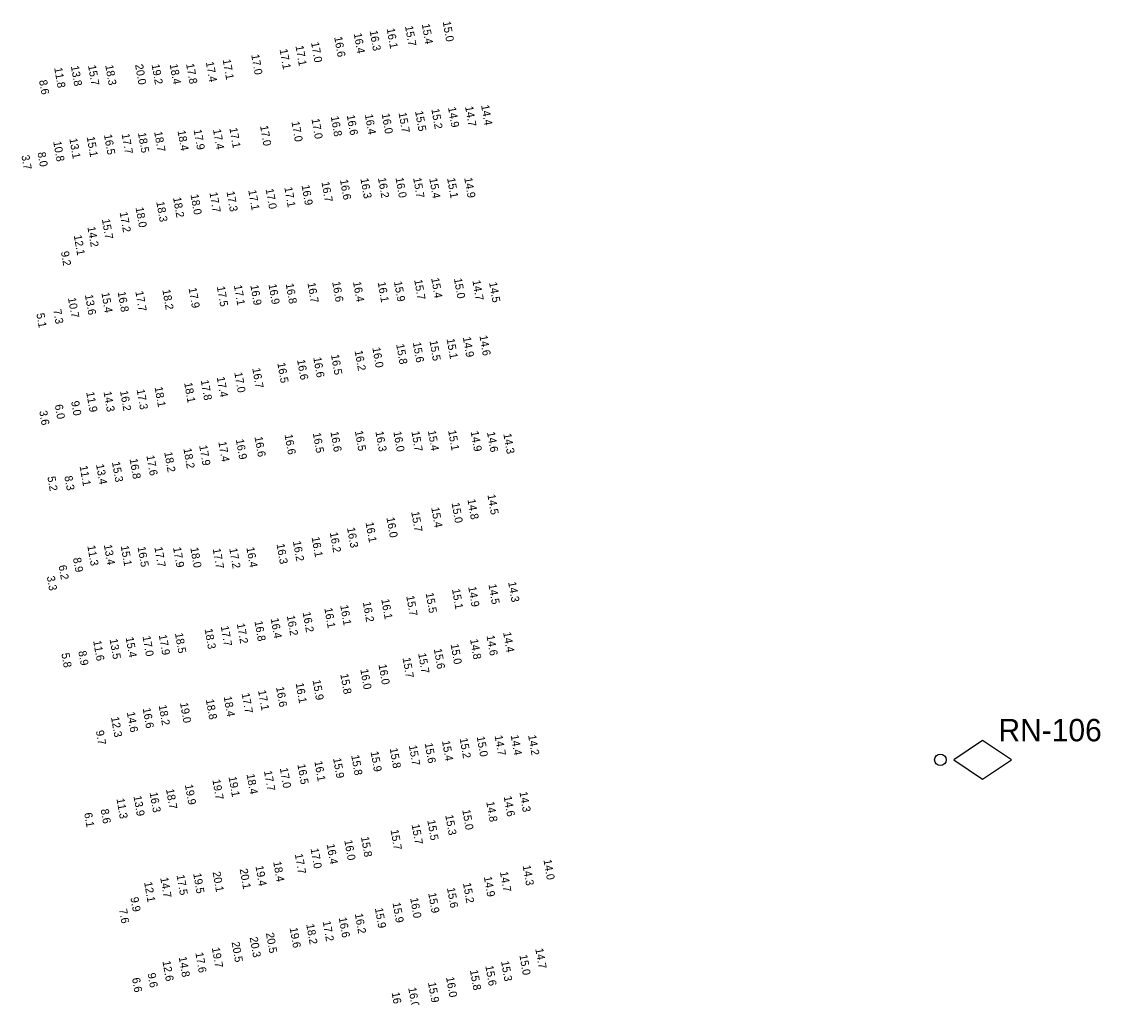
# Model space of a CAD drawing. Extents: x 1023796 to 1112670, y 656573 to 837340.
# Drawn here: x 1032142 to 1032816, y 789254 to 789863 of the extents above; entities that cross this region are included whole.
import ezdxf

# ---------------------------------------------------------------- set-up
doc = ezdxf.new("R2010")
doc.units = 0
doc.layers.add('V-CHAN-NAID', color=7, linetype='Continuous')
doc.layers.add('V-TOPO-SOUN', color=7, linetype='Continuous')

msp = doc.modelspace()

# ---------------------------------------------------------------- linework, layer by layer
at = {"layer": 'V-CHAN-NAID'}
msp.add_lwpolyline([(1032724.24, 789402.16), (1032742.24, 789390.16), (1032760.24, 789402.16), (1032742.24, 789414.16)], close=True, dxfattribs=at)
msp.add_circle((1032715.84, 789402.16), 3.6, dxfattribs=at)

# ---------------------------------------------------------------- texts
msp.add_text('RN-106', height=14, dxfattribs=at).set_placement((1032752.16, 789413.73))
at = {"layer": 'V-TOPO-SOUN'}
for s, p in [('15.4 ', (1032391.85, 789861.71)), ('15.0 ', (1032404.91, 789863.26)), ('16.4 ', (1032349.32, 789855.87)), ('16.3 ', (1032359.24, 789857.51)), ('16.1 ', (1032369.9, 789858.94)), ('15.7 ', (1032381.35, 789860.41)), ('17.0 ', (1032322.64, 789850.26)), ('16.6 ', (1032337.12, 789853.64)), ('17.0 ', (1032285.27, 789842.58)), ('17.1 ', (1032302.98, 789845.93)), ('17.1 ', (1032312.92, 789848.06)), ('13.8 ', (1032172.58, 789835.49)), ('15.7 ', (1032183.3, 789835.87)), ('18.3 ', (1032194.06, 789836.01)), ('20.0 ', (1032212.69, 789836.38)), ('19.2 ', (1032223.01, 789836.5)), ('18.4 ', (1032234.32, 789836.61)), ('17.8 ', (1032244.58, 789836.83)), ('17.4 ', (1032256.88, 789838.01)), ('17.1 ', (1032267.44, 789839.54)), ('11.8 ', (1032162.18, 789834.35)), ('8.6', (1032152.7, 789826.54)), ('15.2 ', (1032397.8, 789808.67)), ('14.9 ', (1032408.21, 789809.68)), ('14.7 ', (1032418.88, 789810.19)), ('14.4 ', (1032428.9, 789811)), ('17.0 ', (1032322.91, 789802.5)), ('16.8 ', (1032334.96, 789804.01)), ('16.6 ', (1032344.92, 789804.79)), ('16.4 ', (1032356.26, 789805.25)), ('16.0 ', (1032366.78, 789805.71)), ('15.7 ', (1032377.31, 789806.3)), ('15.5 ', (1032387.63, 789807.28)), ('18.7 ', (1032224.62, 789794.42)), ('18.4 ', (1032239.21, 789795.1)), ('17.9 ', (1032249.27, 789795.68)), ('17.4 ', (1032261.36, 789795.91)), ('17.1 ', (1032271.64, 789796.76)), ('17.0 ', (1032290.79, 789798.13)), ('17.0 ', (1032310.41, 789800.72)), ('10.8 ', (1032161.56, 789788.34)), ('13.1 ', (1032171.64, 789790.17)), ('15.1 ', (1032182.48, 789791.24)), ('16.5 ', (1032193.27, 789792.6)), ('17.7 ', (1032204.3, 789793.07)), ('18.5 ', (1032214.49, 789793.77)), ('8.0', (1032151.77, 789781.46)), ('3.7', (1032141.67, 789779.6)), ('16.9 ', (1032316.73, 789761.03)), ('16.7 ', (1032329.16, 789763.04)), ('16.6 ', (1032340.73, 789764.44)), ('16.3 ', (1032353.49, 789765.24)), ('16.2 ', (1032364.45, 789765.58)), ('16.0 ', (1032375.41, 789765.68)), ('15.7 ', (1032386.44, 789765.56)), ('15.4 ', (1032396.5, 789765.32)), ('15.1 ', (1032407.65, 789765.44)), ('14.9 ', (1032418.35, 789765.61)), ('18.0 ', (1032247.35, 789755.16)), ('17.7 ', (1032259.15, 789756.5)), ('17.3 ', (1032269.82, 789757.05)), ('17.1 ', (1032283.41, 789757.91)), ('17.0 ', (1032294.25, 789758.69)), ('17.1 ', (1032305.95, 789759.76)), ('18.0 ', (1032213.01, 789747.14)), ('18.3 ', (1032225.96, 789750.65)), ('18.2 ', (1032236.42, 789753.35)), ('17.2 ', (1032203.05, 789744.13)), ('14.2 ', (1032182.91, 789734.97)), ('15.7 ', (1032191.95, 789739.83)), ('12.1 ', (1032174.39, 789729.74)), ('9.2', (1032166.35, 789719.51)), ('16.7 ', (1032320.38, 789700.01)), ('16.6 ', (1032335.86, 789700.63)), ('16.4 ', (1032348.87, 789700.65)), ('16.1 ', (1032364.27, 789700.46)), ('15.9 ', (1032374.44, 789700.83)), ('15.7 ', (1032387.08, 789701.94)), ('15.4 ', (1032397.7, 789703.02)), ('15.0 ', (1032411.91, 789702.76)), ('14.7 ', (1032423.46, 789701.54)), ('14.5 ', (1032433.87, 789700.32)), ('15.4 ', (1032191.67, 789693.88)), ('16.8 ', (1032201.8, 789694.37)), ('17.7 ', (1032212.87, 789694.72)), ('18.2 ', (1032229.74, 789695.74)), ('17.9 ', (1032246.12, 789696.81)), ('17.5 ', (1032263.78, 789697.73)), ('17.1 ', (1032274.43, 789698.49)), ('16.9 ', (1032284.73, 789698.59)), ('16.9 ', (1032296.04, 789699.16)), ('16.8 ', (1032306.8, 789699.5)), ('10.7 ', (1032170.77, 789690.64)), ('13.6 ', (1032181.35, 789692.53)), ('5.1', (1032151.04, 789680.84)), ('7.3', (1032161.56, 789683.27)), ('14.9 ', (1032417.46, 789666.11)), ('14.6 ', (1032427.86, 789667.05)), ('16.0 ', (1032360.93, 789659.56)), ('15.8 ', (1032375.84, 789661.68)), ('15.6 ', (1032386.23, 789662.8)), ('15.5 ', (1032396.63, 789663.85)), ('15.1 ', (1032407.33, 789665.04)), ('16.6 ', (1032324.04, 789653.44)), ('16.5 ', (1032335.11, 789655.12)), ('16.2 ', (1032349.87, 789657.63)), ('16.7 ', (1032285.92, 789646.69)), ('16.5 ', (1032301.57, 789649.98)), ('16.6 ', (1032313.9, 789651.94)), ('17.8 ', (1032253.72, 789639.2)), ('17.4 ', (1032263.71, 789641.14)), ('17.0 ', (1032274.7, 789644.01)), ('16.2 ', (1032203.29, 789632.5)), ('17.3 ', (1032213.68, 789633.41)), ('18.1 ', (1032224.89, 789634.94)), ('18.1 ', (1032243.36, 789637.59)), ('9.0', (1032172.76, 789625.99)), ('11.9 ', (1032182.18, 789631.78)), ('14.3 ', (1032192.98, 789632.04)), ('3.6', (1032152.8, 789620.03)), ('6.0', (1032162.54, 789623.82)), ('16.5 ', (1032323.73, 789606.25)), ('16.6 ', (1032334.77, 789606.98)), ('16.5 ', (1032350.03, 789607.5)), ('16.3 ', (1032362.88, 789607.14)), ('16.0 ', (1032374.07, 789607.08)), ('15.7 ', (1032385.36, 789607.19)), ('15.4 ', (1032395.62, 789607.65)), ('15.1 ', (1032408.26, 789607.82)), ('14.9 ', (1032422.36, 789607.25)), ('14.6 ', (1032432.57, 789606.81)), ('14.3 ', (1032442.79, 789605.76)), ('17.4 ', (1032264.72, 789600.74)), ('16.9 ', (1032275.65, 789602.25)), ('16.6 ', (1032287.33, 789603.83)), ('16.6 ', (1032306.1, 789605.28)), ('17.6 ', (1032219.78, 789592.14)), ('18.2 ', (1032230.92, 789594.26)), ('18.2 ', (1032242.91, 789596.56)), ('17.9 ', (1032252.76, 789598.39)), ('11.1 ', (1032178.04, 789585.62)), ('13.4 ', (1032188.29, 789586.62)), ('15.3 ', (1032198.25, 789588.11)), ('16.8 ', (1032209.27, 789590.07)), ('5.2', (1032157.9, 789578.87)), ('8.3', (1032168.52, 789579.22)), ('14.5 ', (1032432.83, 789567.74)), ('15.4 ', (1032397.73, 789559.68)), ('15.0 ', (1032410.44, 789562.55)), ('14.8 ', (1032420.37, 789564.77)), ('16.0 ', (1032369.77, 789553.43)), ('15.7 ', (1032385.21, 789556.99)), ('16.3 ', (1032345.12, 789547.05)), ('16.1 ', (1032356.72, 789550.4)), ('16.2 ', (1032311.3, 789538.6)), ('16.1 ', (1032322.98, 789541.2)), ('16.2 ', (1032334.34, 789544.09)), ('11.3 ', (1032182.85, 789535.83)), ('13.4 ', (1032193.2, 789536.35)), ('15.1 ', (1032203.74, 789535.72)), ('16.5 ', (1032214.26, 789535.07)), ('17.7 ', (1032224.78, 789534.92)), ('17.9 ', (1032236.42, 789534.76)), ('18.0 ', (1032247.21, 789534.57)), ('17.7 ', (1032261.2, 789533.95)), ('17.2 ', (1032271.55, 789534.15)), ('16.4 ', (1032282.24, 789534.76)), ('16.3 ', (1032301.08, 789536.9)), ('8.9', (1032173.91, 789528.13)), ('6.2', (1032164.9, 789523.45)), ('3.3', (1032157.55, 789516.65)), ('14.5 ', (1032433.47, 789511.74)), ('14.3 ', (1032445.79, 789513.14)), ('15.7 ', (1032382.12, 789504.44)), ('15.5 ', (1032394.25, 789506.28)), ('15.1 ', (1032410.68, 789508.72)), ('14.9 ', (1032420.83, 789510.14)), ('16.1 ', (1032340.87, 789498.6)), ('16.2 ', (1032354.98, 789500.61)), ('16.1 ', (1032366.52, 789502.42)), ('16.2 ', (1032307.49, 789492.11)), ('16.2 ', (1032317.39, 789494.25)), ('16.1 ', (1032330.93, 789496.86)), ('17.7 ', (1032266.22, 789485.54)), ('17.2 ', (1032276.26, 789487.14)), ('16.8 ', (1032287.3, 789488.7)), ('16.4 ', (1032297.42, 789490.43)), ('13.5 ', (1032196.79, 789477.5)), ('15.4 ', (1032206.8, 789478.57)), ('17.0 ', (1032217.35, 789479.27)), ('17.9 ', (1032227.52, 789480.06)), ('18.5 ', (1032237.61, 789481.19)), ('18.3 ', (1032256.14, 789483.8)), ('14.8 ', (1032422, 789477.36)), ('14.6 ', (1032432.26, 789479.68)), ('14.4 ', (1032442.66, 789481.74)), ('11.6 ', (1032186.52, 789476.4)), ('15.6 ', (1032399.34, 789471.35)), ('15.0 ', (1032409.83, 789474.32)), ('5.8', (1032166.67, 789468.55)), ('8.9', (1032177.23, 789469.9)), ('15.7 ', (1032379.81, 789465.72)), ('15.7 ', (1032389.55, 789468.59)), ('16.0 ', (1032353.41, 789458.61)), ('16.0 ', (1032364.79, 789461.62)), ('15.9 ', (1032323.59, 789451.87)), ('15.8 ', (1032340.94, 789455.64)), ('17.1 ', (1032289.52, 789445.44)), ('16.6 ', (1032300.76, 789447.57)), ('16.1 ', (1032313.02, 789449.99)), ('19.0 ', (1032240.78, 789437.66)), ('18.8 ', (1032256.89, 789439.78)), ('18.4 ', (1032268.07, 789441.59)), ('17.7 ', (1032279.26, 789443.6)), ('14.6 ', (1032207.55, 789431.81)), ('16.6 ', (1032217.44, 789434.31)), ('18.2 ', (1032227.41, 789436.15)), ('12.3 ', (1032197.65, 789428.76)), ('9.7', (1032188.19, 789420.22)), ('14.7 ', (1032437.34, 789417.19)), ('14.4 ', (1032447.36, 789417.47)), ('14.2 ', (1032458.26, 789417.44)), ('15.7 ', (1032383.75, 789411)), ('15.6 ', (1032393.65, 789412.46)), ('15.4 ', (1032404.46, 789413.89)), ('15.2 ', (1032415.48, 789415.53)), ('15.0 ', (1032426.16, 789416.58)), ('15.8 ', (1032347.74, 789404.91)), ('15.9 ', (1032359.83, 789407.17)), ('15.8 ', (1032371.78, 789409.29)), ('17.0 ', (1032303.14, 789396.91)), ('16.5 ', (1032314.1, 789399.28)), ('16.1 ', (1032324.7, 789401.15)), ('15.9 ', (1032336.4, 789403.09)), ('19.1 ', (1032271.09, 789391.46)), ('18.4 ', (1032282.35, 789393.09)), ('17.7 ', (1032293.22, 789395.14)), ('18.7 ', (1032232.02, 789383.77)), ('19.9 ', (1032243.82, 789386.53)), ('19.7 ', (1032260.99, 789389.66)), ('11.3 ', (1032201.07, 789377.82)), ('13.9 ', (1032211.69, 789379.45)), ('16.3 ', (1032221.77, 789381.69)), ('14.6 ', (1032443.01, 789379.21)), ('14.3 ', (1032452.86, 789381.99)), ('8.6', (1032191.21, 789371.1)), ('15.0 ', (1032417.13, 789370.84)), ('14.8 ', (1032432.13, 789375.84)), ('6.1', (1032180.87, 789368.83)), ('15.5 ', (1032395.26, 789364.33)), ('15.3 ', (1032406.5, 789367.55)), ('15.7 ', (1032372.32, 789358.29)), ('15.7 ', (1032385.48, 789361.71)), ('16.4 ', (1032332.39, 789349.37)), ('16.0 ', (1032343.42, 789351.85)), ('15.8 ', (1032353.83, 789353.91)), ('17.7 ', (1032312.48, 789343.25)), ('17.0 ', (1032322.36, 789346.69)), ('18.4 ', (1032299, 789338.44)), ('14.3 ', (1032454.86, 789336.06)), ('14.0 ', (1032467.86, 789339.63)), ('17.5 ', (1032238.59, 789330.09)), ('19.5 ', (1032249, 789331.09)), ('20.1 ', (1032261.14, 789332.02)), ('20.1 ', (1032278.04, 789333.87)), ('19.4 ', (1032287.91, 789335.76)), ('14.7 ', (1032440.66, 789332.11)), ('12.1 ', (1032218.34, 789325.63)), ('14.7 ', (1032228.41, 789328.45)), ('15.2 ', (1032417.57, 789325.08)), ('14.9 ', (1032430.61, 789329.03)), ('9.9', (1032209.81, 789316.06)), ('16.0 ', (1032384.58, 789315.73)), ('15.9 ', (1032395.84, 789318.86)), ('15.6 ', (1032407.57, 789322.07)), ('7.6', (1032202.68, 789308.73)), ('15.9 ', (1032362.53, 789309.42)), ('15.9 ', (1032373.56, 789312.82)), ('16.6 ', (1032339.94, 789303.51)), ('16.2 ', (1032350, 789305.95)), ('19.6 ', (1032309.27, 789297.13)), ('18.2 ', (1032319.64, 789299.34)), ('17.2 ', (1032329.9, 789301.22)), ('20.3 ', (1032284.3, 789291.18)), ('20.5 ', (1032294.45, 789293.86)), ('19.7 ', (1032260.64, 789284.72)), ('20.5 ', (1032273.02, 789288.21)), ('14.7 ', (1032462.74, 789284.1)), ('12.6 ', (1032229.81, 789276.33)), ('14.8 ', (1032239.96, 789278.89)), ('17.6 ', (1032250.35, 789281.58)), ('15.3 ', (1032441.35, 789276.26)), ('15.0 ', (1032452.81, 789280.14)), ('9.6', (1032220.5, 789268.66)), ('15.8 ', (1032421.92, 789270.67)), ('15.6 ', (1032431.53, 789273.41)), ('6.6', (1032210.8, 789265.7)), ('15.9 ', (1032395.7, 789262.97)), ('16.0 ', (1032406.98, 789266.29)), ('16.2 ', (1032373, 789256.75)), ('16.0 ', (1032383.36, 789259.72))]:
    msp.add_text(s, height=5, rotation=280, dxfattribs=at).set_placement(p)

doc.saveas('drawing.dxf')
